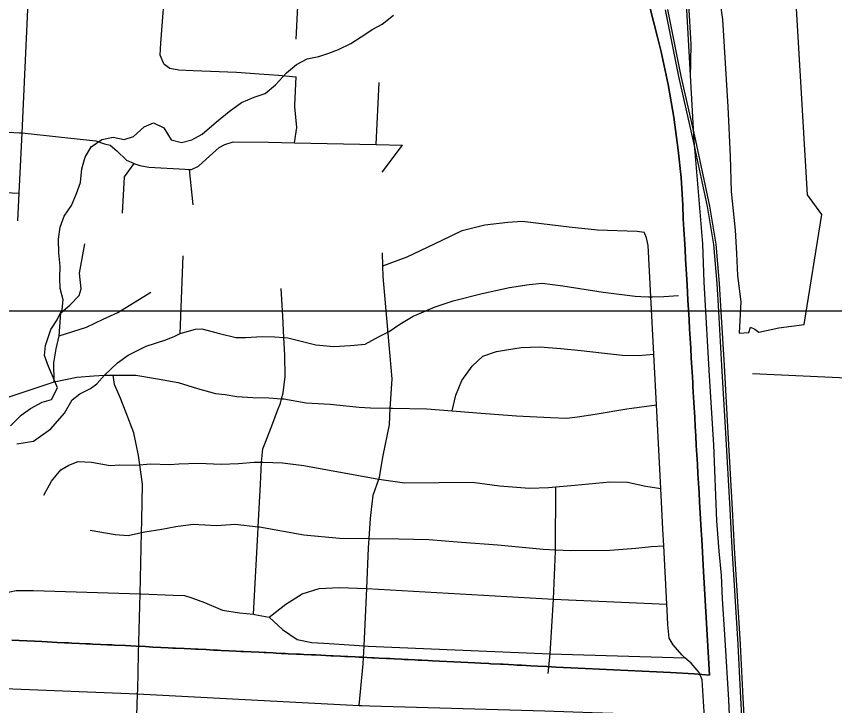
# Model space of a CAD drawing. Extents: x 114604 to 551442, y 316898 to 567001.
# Drawn here: x 202008 to 206347, y 428345 to 431999 of the extents above; entities that cross this region are included whole.
import ezdxf

# ---------------------------------------------------------------- set-up
doc = ezdxf.new("R2010")
doc.units = 0
for name, color, linetype in [('GE_P_Alignment_1000_Bearings', 7, 'Continuous'), ('GE_P_Alignment_100_Cardinal_Points', 7, 'Continuous'), ('GE_P_Alignment_100_Stations', 7, 'Continuous'), ('GE_P_Alignment_500_Bearings', 7, 'Continuous'), ('MT_X_Edge_Line', 7, 'Continuous'), ('PM_P_Cells', 7, 'Continuous')]:
    doc.layers.add(name, color=color, linetype=linetype)

msp = doc.modelspace()

# ---------------------------------------------------------------- linework, layer by layer
at = {"layer": 'GE_P_Alignment_1000_Bearings'}
for points in [[(205583.1, 431671), (205585.7, 431849), (205573.6, 432065.3), (205554.2, 432448), (205529, 432868.6), (205459.9, 434115.5), (205414.9, 434868.2), (205403.8, 435084.1), (205399.5, 435133.2), (205379.1, 435442.2), (205323, 436528.7), (205294.4, 436985.8), (205272.4, 437135.4)], [(205793.6, 428214.5), (205785.3, 428376.2), (205766.2, 428692.9), (205752.5, 428910.2), (205747, 429036), (205734.8, 429164.5), (205722.5, 429324.9), (205705.9, 429727.7), (205684, 430093.3), (205666.2, 430404.7), (205655.2, 430590.2), (205648.3, 430792.9), (205608.9, 431259.2), (205601.7, 431339.7), (205561, 432064.6)], [(205872.9, 427979.4), (205849.8, 428384.6), (205835.2, 428668.8), (205803.3, 429181.3), (205792.3, 429386.2), (205769.4, 429789.5), (205749.8, 430147.8), (205733.2, 430434.2), (205724.7, 430581.9), (205707.2, 430789.1), (205673.4, 430990.2), (205599.3, 431337.7), (205521, 431679.4), (205449.6, 432032.6)], [(205885.5, 427980.1), (205862.4, 428385.3), (205847.7, 428669.5), (205815.8, 429182), (205804.9, 429386.9), (205781.9, 429790.2), (205762.4, 430148.5), (205745.8, 430434.9), (205737.2, 430582.8), (205719.7, 430790.7), (205685.7, 430992.5), (205611.5, 431340.4), (205533.3, 431682.1), (205461.9, 432035.1)]]:
    msp.add_lwpolyline(points, dxfattribs=at)
at = {"layer": 'GE_P_Alignment_100_Cardinal_Points'}
for p, q in [((203485.3, 431528.5), (203491.5, 431678.8)), ((203916.4, 431318.9), (203931.5, 431647.6)), ((203947.8, 431172.6), (204056.2, 431315.8)), ((202944.9, 430998.8), (202926.1, 431187.6)), ((202877.2, 430316.7), (202892.2, 430728.6)), ((205911.8, 430105.4), (206654.6, 430070.6)), ((203824.9, 428345.8), (203847.4, 428565.7))]:
    msp.add_line(p, q, dxfattribs=at)
for points in [[(202038.1, 431381.1), (202077, 432229.8), (202098.9, 432994.5), (202099.5, 433036.9), (202114.3, 433534.5), (202120.3, 433742.8), (202120.4, 433748.8), (202125.1, 433883.1), (202133.7, 434133.7), (202145.5, 434477.4), (202146.3, 434502.7), (202151.7, 434658.7)], [(202789.5, 431746.8), (202769.7, 431793), (202773.9, 431857.1), (202800.7, 432201.6), (202801.2, 432207.8), (202803, 432259.4), (202820.3, 433000.5)], [(203492.2, 431877.3), (203505.9, 432159), (203506.2, 432165.8), (203543.7, 432963.1)], [(202789.5, 431746.8), (202821.4, 431724.7), (202869.4, 431714.5), (202945.5, 431712.4), (203175.5, 431703.7), (203295.5, 431693.4), (203397.5, 431687.1), (203491.5, 431678.8)], [(203482.2, 431328.7), (203494.5, 431410.2), (203484.9, 431518.5), (203485.3, 431528.5)], [(201486.2, 431413.9), (202025.1, 431382), (202038.1, 431381.1), (202232, 431360), (202428.5, 431338.5), (202476.2, 431323.4), (202506, 431316.7), (202541.3, 431285.8), (202592.2, 431236.5), (202632.1, 431219.1), (202635.7, 431217.5), (202663.5, 431208.9), (202711.3, 431199.8), (202903.1, 431189.4), (202926.1, 431187.6), (202937, 431186.7), (202973.4, 431203.9), (203014.3, 431241.1), (203083.8, 431303.6), (203114.2, 431319), (203158.5, 431334), (203344.5, 431331.8), (203482.2, 431328.7), (203916.4, 431318.9), (204056.2, 431315.8)], [(202016.3, 430915.1), (202023.1, 431061.4), (202038.1, 431381.1)], [(202570.6, 430955.7), (202581.3, 431148.1), (202632.1, 431219.1)], [(200879.1, 431116.3), (201472.4, 431087.8), (202023.1, 431061.4)], [(203951.6, 430676.5), (204080.3, 430723.8), (204262.4, 430809.9), (204371.7, 430863.6), (204492.3, 430892.9), (204614.7, 430908.2), (204690.8, 430912.5), (204940.2, 430882.8), (205089.8, 430867.4), (205299.7, 430860.7), (205337.2, 430854)], [(205644, 428482), (205629.6, 428519.9), (205587.1, 428569.6), (205553.3, 428598.8), (205536.7, 428613.2), (205490.1, 428666.8), (205469.8, 428702.7), (205463.1, 428772.8), (205458.3, 428852.9), (205456.8, 428882.2), (205440.7, 429191.1), (205436.1, 429279.8), (205424.9, 429495.9), (205401.8, 429939.9), (205387.9, 430207.1), (205372.1, 430511.6), (205357.9, 430784.1), (205349.5, 430824.1), (205337.2, 430854)], [(202208.1, 430060.9), (202206.8, 430162.6), (202218.5, 430236.5), (202234.1, 430306), (202243, 430426.4), (202292, 430467.4), (202341.2, 430518.5), (202352.1, 430554.3), (202342, 430636.7), (202370.3, 430793.1)], [(203847.4, 428565.7), (203851.8, 428660.9), (203866, 428966.3), (203875.9, 429180.6), (203879, 429230.7), (203885.6, 429336.8), (203889.3, 429367.8), (203900.5, 429460.7), (203929.3, 429545.9), (203932.8, 429556.3), (203953.5, 429670.1), (203987.3, 429833.7), (203991, 429921.8), (203991.9, 429943.9), (204001.1, 430078), (203979.2, 430317.8), (203978.5, 430324.9), (203977.2, 430339.2), (203953.9, 430620.4), (203951.6, 430676.5), (203948.8, 430744.8)], [(202475.3, 430096.7), (202543.8, 430162.6), (202601.2, 430203), (202696.8, 430250.3), (202799.9, 430283.3), (202848, 430304.1), (202877.2, 430316.7), (202958, 430340.9), (202992, 430341.8), (203085.4, 430317), (203170.9, 430296.4), (203223, 430296.8), (203311.3, 430302.2), (203379.3, 430300.2), (203426.9, 430295.9), (203447.2, 430294.1), (203596.3, 430257.5), (203692.2, 430248.6), (203780.5, 430254), (203856.8, 430261.8), (203928.1, 430299.8), (203978.5, 430324.9), (203985.1, 430328.2), (204042.3, 430366.6), (204111.8, 430408.7), (204166.6, 430433.1), (204229.5, 430459.3), (204324.6, 430490.6), (204478, 430530.2), (204623.2, 430561.9), (204727.8, 430576.8), (204796.2, 430584.9), (204905.9, 430569.5), (205119.2, 430537.1), (205288.8, 430515.9), (205319, 430514.4)], [(202234.1, 430306), (202306.7, 430328.8), (202379.3, 430351.2), (202468.3, 430393.3), (202545.2, 430429.6), (202721.7, 430535.9)], [(203265.3, 428828.8), (203287.7, 429253.1), (203289.8, 429292.7), (203301.8, 429518.4), (203308.6, 429636.2), (203314.2, 429706.6), (203329.1, 429742.3), (203367.4, 429841.7), (203393, 429909.3), (203408, 429949), (203414.4, 429971.6), (203423.2, 430002.8), (203433.3, 430088.8), (203431.9, 430203.1), (203426.9, 430295.9), (203420.8, 430409.9), (203412.3, 430556.4)], [(205319, 430514.4), (205359.2, 430512.3), (205372.1, 430511.6), (205380.8, 430511.2), (205440.9, 430513.4), (205519.3, 430519.1)], [(204319.4, 429907.3), (204339, 429990.2), (204370.9, 430067.6), (204424.7, 430144.6), (204481.9, 430197.5), (204554.5, 430221.9), (204606.7, 430230.7), (204685.1, 430243), (204783.2, 430246.8), (204895, 430238.3), (205002.8, 430227.8), (205110.5, 430215.4), (205222.2, 430202.8), (205306.2, 430200.9), (205387.9, 430207.1)], [(201963.8, 429979.2), (202208.1, 430060.9), (202329, 430085.7), (202418.9, 430093.2), (202475.3, 430096.7), (202521.3, 430096.7), (202641.3, 430096.7), (202756.9, 430078), (202866.4, 430057.5), (202967.7, 430025.2), (203063.1, 429998.9), (203115, 429993.7), (203176.8, 429984.3), (203262.6, 429978.4), (203346.6, 429976.5), (203414.4, 429971.6), (203426.5, 429970.7), (203544, 429950), (203671.8, 429943.1), (203825.5, 429927.6), (203885.4, 429924.2), (203991, 429921.8), (204003.4, 429921.6), (204185.3, 429917.5), (204319.4, 429907.3), (204448.9, 429897.5), (204660.5, 429880.7), (204840.4, 429872.6), (204926.3, 429868.7), (204984.4, 429875.3), (205076.8, 429889.3), (205245.5, 429917.6), (205401.8, 429939.9)], [(202010.6, 429732), (202098.9, 429746), (202190.5, 429812.1), (202262.5, 429894.7), (202304.2, 429965.9), (202344.9, 429997.1), (202401.6, 430025.9), (202434.2, 430051.2), (202475.3, 430096.7)], [(202656.2, 428619.4), (202663.8, 428938.3), (202671.6, 429261.8), (202673.1, 429326), (202677.7, 429518.4), (202662.6, 429621.6), (202655.3, 429671.3), (202630.1, 429790.2), (202590.6, 429897.3), (202558.5, 429978.2), (202528.1, 430047.1), (202521.3, 430096.7)], [(202154.2, 429460.1), (202194, 429535.4), (202243.4, 429594.4), (202286, 429619.5), (202336.5, 429638.4), (202406.4, 429634.8), (202506, 429618.5), (202556.1, 429621.4), (202636.1, 429619.6), (202662.6, 429621.6), (202718.2, 429625.8), (202822.2, 429623.4), (202870.3, 429626.4), (202974.4, 429630), (203094.3, 429625.3), (203186.4, 429629.2), (203268.5, 429635.4), (203308.6, 429636.2), (203316.6, 429636.3), (203418.5, 429632), (203532.1, 429617.4), (203910.6, 429548.7), (203929.3, 429545.9), (204066, 429525.2), (204250.1, 429527), (204426.2, 429529.1), (204569.8, 429509.8), (204729.5, 429498.2), (204829.6, 429501.9), (204867.9, 429504.9), (204969.9, 429512.8), (205154.4, 429530.7), (205248.3, 429528.6), (205345.9, 429508.3), (205424.9, 429495.9)], [(204828.3, 428515.5), (204838.9, 428619.5), (204855.7, 428909.9), (204867.7, 429164.3), (204867.7, 429170.5), (204867.9, 429504.9)], [(202399.9, 429274.1), (202531.4, 429251.1), (202601.3, 429247.5), (202655.3, 429258.5), (202671.6, 429261.8), (202689.7, 429265.5), (202780.1, 429279.5), (202854.4, 429293.9), (202944.7, 429305.9), (203068.6, 429299.1), (203168.8, 429306.9), (203289.8, 429292.7), (203296.5, 429292), (203531.5, 429250.5), (203721.1, 429232.2), (203879, 429230.7), (204037, 429229.1), (204195, 429225.5), (204368.7, 429211.6), (204560.4, 429197.2), (204801.9, 429173.8), (204867.7, 429170.5), (204947.7, 429166.4), (205155.8, 429169.8), (205292.1, 429178.7), (205376.3, 429188.8), (205440.7, 429191.1)], [(203348.9, 428813), (203436.8, 428881.8), (203524.1, 428937.9), (203612.8, 428966), (203718.9, 428971.6), (203866, 428966.3), (204855.7, 428909.9), (205456.8, 428882.2)], [(200768.3, 428829.8), (201465.4, 428805.5), (201603.5, 428802.9), (201651, 428808.5), (201677.5, 428811.7), (201765.4, 428834.6), (201837.1, 428871.5), (201892.8, 428908.1), (201924.6, 428932.5), (201958.5, 428944.9), (201972.7, 428948), (202006.5, 428955.4), (202098.5, 428954.4), (202663.8, 428938.3), (202667.2, 428938.2), (202839.4, 428929.9), (202899.5, 428928.6), (202937.6, 428916.9), (203005.9, 428891.6), (203100.4, 428850.5), (203190.5, 428837.4), (203265.3, 428828.8), (203270.7, 428828.2), (203348.9, 428813)], [(203348.9, 428813), (203419.6, 428747.8), (203496.4, 428696), (203574.1, 428680.2), (203665.9, 428674.1), (203851.8, 428660.9), (203873.6, 428659.4), (204838.9, 428619.5), (205553.3, 428598.8)], [(202553.8, 426325), (202564.2, 426535.6), (202568.9, 426629.9), (202586.8, 426975.1), (202587.5, 426988.9), (202605, 427293.8), (202630.2, 427731.1), (202630.5, 427737.1), (202640.8, 428108.9), (202640.9, 428116.1), (202651.2, 428406.7), (202652, 428428.9), (202656.2, 428619.4)], [(200750.3, 428503.6), (201945, 428435.8), (202651.2, 428406.7), (203824.9, 428345.8), (203839.8, 428345), (203881.7, 428343.8), (204810.9, 428317), (205061.2, 428307.6), (205395.5, 428297), (205657.9, 428283.7)], [(205693.2, 427959.2), (205657.9, 428283.7), (205644, 428482)]]:
    msp.add_lwpolyline(points, dxfattribs=at)
at = {"layer": 'GE_P_Alignment_100_Stations'}
for points in [[(205263.9, 432449.6), (205407.9, 431887.8), (205427.7, 431810.1), (205465.1, 431637.8), (205495.2, 431464), (205518, 431289), (205532.8, 431143.7), (205542, 430997.8), (205544.5, 430924.9), (205547.8, 430868.8), (205550.8, 430816.8), (205553.8, 430763.3), (205556.8, 430711.1), (205559.9, 430658.6), (205564.7, 430574.9), (205569.3, 430494.2), (205572.3, 430442.9), (205575.2, 430392), (205578.1, 430341), (205581.1, 430290.3), (205584, 430240), (205586.9, 430188.5), (205589.8, 430138), (205592.7, 430087.5), (205594.6, 430055.3), (205595.7, 430035.8), (205600.5, 429951.9), (205605.1, 429873.3), (205607.9, 429823.9), (205610.7, 429774.4), (205613.7, 429723.7), (205616.5, 429673.9), (205619.4, 429624.4), (205622.3, 429573.7), (205625.1, 429524.7), (205628.1, 429473.5), (205630.8, 429425.5), (205639.4, 429275.6), (205642, 429224.8), (205651.6, 429056.3), (205682.8, 428506.6), (205601.7, 428513.7), (205477.6, 428519.8), (205401.8, 428523.4), (205326.7, 428527.1), (205250.7, 428530.8), (205174.9, 428534.5), (205099.6, 428538.1), (205023.8, 428541.8), (204947.8, 428545.5), (204871.3, 428549.2), (204820.8, 428552.1), (204773.7, 428554.5), (204735.3, 428556.4), (204687.1, 428558.8), (204663.4, 428560), (204646.6, 428560.9), (204588.7, 428563.8), (204575.3, 428564.4), (204523.5, 428567), (204513.9, 428567.5), (204471.5, 428569.6), (204438.9, 428571.3), (204364.3, 428575), (204214.3, 428582.3), (204190.4, 428583.5), (204155.9, 428585.3), (204138.8, 428586.1), (204120.6, 428587.1), (204085.9, 428588.9), (204063.9, 428590), (204051.1, 428590.6), (204011.1, 428592.7), (203988.1, 428593.9), (203971.4, 428594.7), (203931.3, 428596.9), (203905.6, 428598.1), (203892.3, 428598.6), (203842.1, 428601.2), (203826, 428602.3), (203804.8, 428603.3), (203765.4, 428605.2), (203750.3, 428605.9), (203727.5, 428607), (203687.5, 428608.9), (203674.7, 428609.5), (203649.3, 428610.7), (203595.5, 428613.2), (203572.2, 428614.3), (203532, 428616.2), (203512.6, 428617.1), (203492.6, 428618.1), (203449.5, 428620.1), (203434.2, 428620.8), (203411.8, 428621.9), (203386.4, 428623.1), (203370.3, 428623.8), (203333.4, 428625.7), (203321.8, 428626.2), (203293.6, 428627.6), (203253.9, 428629.6), (203213, 428631.6), (203197.5, 428632.4), (203173.7, 428633.6), (203133.9, 428635.5), (203093.2, 428637.5), (203077, 428638.4), (203054, 428639.5), (203014, 428641.5), (202972.6, 428643.5), (202957.7, 428644.3), (202933.4, 428645.5), (202897.2, 428647.3), (202852.6, 428649.5), (202837.6, 428650.2), (202813.8, 428651.4), (202774.1, 428653.3), (202732.3, 428655.4), (202693.1, 428657.4), (202643.5, 428660.2), (202586, 428663), (202527.5, 428665.7), (202513.5, 428666.4), (202490.9, 428667.5), (202453.4, 428669.2), (202413.4, 428671.1), (202398.9, 428671.8), (202376.2, 428672.9), (202342.1, 428674.5), (202301.7, 428676.4), (202284.6, 428677.2), (202263.1, 428678.2), (202225.1, 428680), (202171.6, 428682.6), (202142.8, 428683.9), (202103.7, 428685.8), (202063.7, 428687.7), (202022.8, 428689.6), (201983.1, 428691.5)], [(201983.1, 428691.5), (202022.8, 428689.6), (202063.7, 428687.7), (202103.7, 428685.8), (202142.8, 428683.9), (202171.6, 428682.6), (202225.1, 428680), (202263.1, 428678.2), (202284.6, 428677.2), (202301.7, 428676.4), (202342.1, 428674.5), (202376.2, 428672.9), (202398.9, 428671.8), (202413.4, 428671.1), (202453.4, 428669.2), (202490.9, 428667.5), (202513.5, 428666.4), (202527.5, 428665.7), (202586, 428663), (202643.5, 428660.2), (202693.1, 428657.4), (202732.3, 428655.4), (202774.1, 428653.3), (202813.8, 428651.4), (202837.6, 428650.2), (202852.6, 428649.5), (202897.2, 428647.3), (202933.4, 428645.5), (202957.7, 428644.3), (202972.6, 428643.5), (203014, 428641.5), (203054, 428639.5), (203077, 428638.4), (203093.2, 428637.5), (203133.9, 428635.5), (203173.7, 428633.6), (203197.5, 428632.4), (203213, 428631.6), (203253.9, 428629.6), (203293.6, 428627.6), (203321.8, 428626.2), (203333.4, 428625.7), (203370.3, 428623.8), (203386.4, 428623.1), (203411.8, 428621.9), (203434.2, 428620.8), (203449.5, 428620.1), (203492.6, 428618.1), (203512.6, 428617.1), (203532, 428616.2), (203572.2, 428614.3), (203595.5, 428613.2), (203649.3, 428610.7), (203674.7, 428609.5), (203687.5, 428608.9), (203727.5, 428607), (203750.3, 428605.9), (203765.4, 428605.2), (203804.8, 428603.3), (203826, 428602.3), (203842.1, 428601.2), (203892.3, 428598.6), (203905.6, 428598.1), (203931.3, 428596.9), (203971.4, 428594.7), (203988.1, 428593.9), (204011.1, 428592.7), (204051.1, 428590.6), (204063.9, 428590), (204085.9, 428588.9), (204120.6, 428587.1), (204138.8, 428586.1), (204155.9, 428585.3), (204190.4, 428583.5), (204214.3, 428582.3), (204364.3, 428575), (204438.9, 428571.3), (204471.5, 428569.6), (204513.9, 428567.5), (204523.5, 428567), (204575.3, 428564.4), (204588.7, 428563.8), (204646.6, 428560.9), (204663.4, 428560), (204687.1, 428558.8), (204735.3, 428556.4), (204773.7, 428554.5), (204820.8, 428552.1), (204871.3, 428549.2), (204947.8, 428545.5), (205023.8, 428541.8), (205099.6, 428538.1), (205174.9, 428534.5), (205250.7, 428530.8), (205326.7, 428527.1), (205401.8, 428523.4), (205477.6, 428519.8), (205601.7, 428513.7), (205682.8, 428506.6), (205651.6, 429056.3), (205642, 429224.8), (205639.4, 429275.6), (205630.8, 429425.5), (205628.1, 429473.5), (205625.1, 429524.7), (205622.3, 429573.7), (205619.4, 429624.4), (205616.5, 429673.9), (205613.7, 429723.7), (205610.7, 429774.4), (205607.9, 429823.9), (205605.1, 429873.3), (205600.5, 429951.9), (205595.7, 430035.8), (205594.6, 430055.3), (205592.7, 430087.5), (205589.8, 430138), (205586.9, 430188.5), (205584, 430240), (205581.1, 430290.3), (205578.1, 430341), (205575.2, 430392), (205572.3, 430442.9), (205569.3, 430494.2), (205564.7, 430574.9), (205559.9, 430658.6), (205556.8, 430711.1), (205553.8, 430763.3), (205550.8, 430816.8), (205547.8, 430868.8), (205544.5, 430924.9), (205542, 430997.8), (205532.8, 431143.7), (205518, 431289), (205495.2, 431464), (205465.1, 431637.8), (205427.7, 431810.1), (205407.9, 431887.8), (205263.9, 432449.6)]]:
    msp.add_lwpolyline(points, dxfattribs=at)
at = {"layer": 'GE_P_Alignment_500_Bearings'}
msp.add_lwpolyline([(184305.2, 516815.5), (260150, 516815.5), (260150, 430435.7), (184305.2, 430435.7)], close=True, dxfattribs=at)
at = {"layer": 'MT_X_Edge_Line'}
for points in [[(206051, 430347.3), (206185.7, 430364.9), (206278.9, 430948.2), (206203, 431052.6), (206125.4, 432370.1), (206039.3, 432334.2)], [(205735.7, 432097), (205753, 431982.5), (205780.1, 431518.9), (205792.5, 431258), (205799.3, 431069.4), (205820, 430864.6), (205827.3, 430742.2), (205832.6, 430625.8), (205849.7, 430485.2), (205840.7, 430318.8), (205892.7, 430322.4), (205900.9, 430350.4), (205924.8, 430340.2), (205944.8, 430324), (206051, 430347.3)]]:
    msp.add_lwpolyline(points, dxfattribs=at)
at = {"layer": 'PM_P_Cells'}
for points in [[(202251.1, 430444.2), (202255.5, 430496.3), (202239.8, 430556.6), (202238.2, 430612.8), (202240.6, 430675), (202233, 430745.2), (202231.5, 430817.5), (202239.9, 430881.6), (202262.2, 430939.6), (202300.6, 430995.5), (202327, 431059.5), (202347.4, 431117.5), (202355.9, 431189.7), (202372.3, 431251.7), (202404.6, 431307.7), (202460.9, 431345.3), (202521, 431358.9), (202579, 431346.5), (202629.1, 431362.1), (202685.5, 431413.9), (202735.6, 431433.5), (202789.5, 431407.1), (202829.1, 431344.6), (202883.1, 431330.1), (202939.2, 431343.7), (202993.4, 431373.4), (203069.9, 431439.1), (203136.3, 431494.7), (203202.6, 431542.4), (203268.8, 431569.9), (203327, 431589.6), (203381.3, 431635.3), (203439.7, 431699), (203494, 431742.8), (203550.3, 431774.4), (203612.4, 431786), (203664.5, 431803.7), (203716.7, 431823.3), (203780.9, 431855), (203837.2, 431890.6), (203897.4, 431930.3), (203947.7, 431958), (204008, 432005.7)], [(201977.1, 429828.4), (202033.5, 429884.1), (202083.8, 429919.9), (202144, 429953.5), (202194.1, 429967.2), (202226.5, 430029.1), (202204.8, 430081.4), (202179.2, 430141.8), (202157.6, 430200.2), (202161.9, 430254.3), (202190.4, 430338.3), (202224.8, 430390.2), (202251.1, 430444.2)]]:
    msp.add_lwpolyline(points, dxfattribs=at)

doc.saveas('drawing.dxf')
